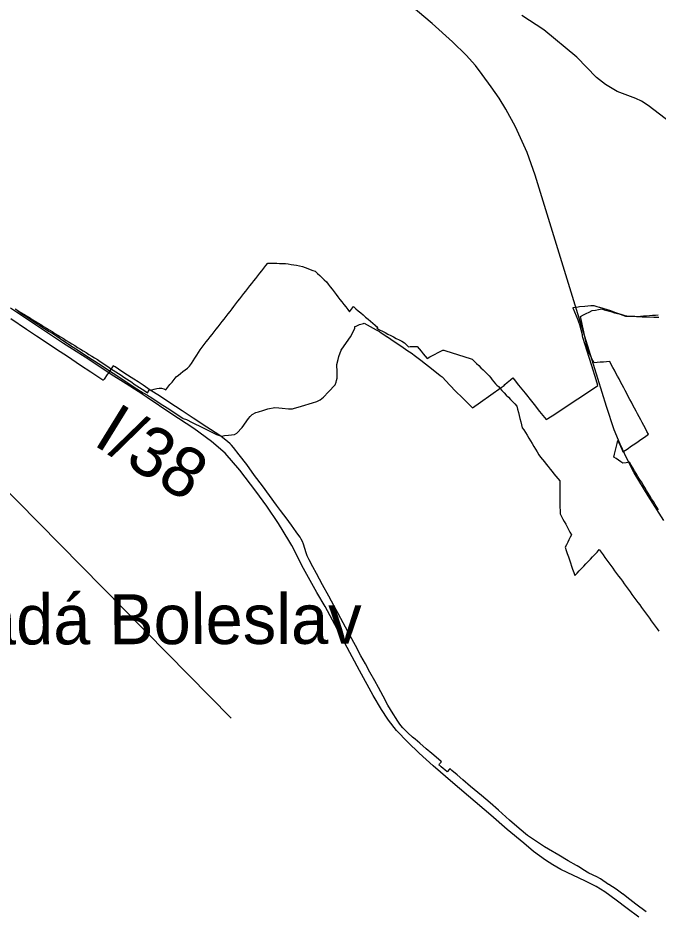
# Model space of a CAD drawing. Extents: x -789162 to -606354, y -1062736 to -945481.
# Drawn here: x -722652 to -720731, y -990079 to -987398 of the extents above; entities that cross this region are included whole.
import ezdxf

# ---------------------------------------------------------------- set-up
doc = ezdxf.new("R2010")
doc.units = 0
for name, color, linetype in [('_SIRSI VZTAHY CHKO HRANICE', 7, 'Continuous'), ('_SIRSI VZTAHY_CYKLOTRASY MISTNI S', 7, 'Continuous'), ('_SIRSI VZTAHY_ELEKTRICKE VEDENI VN 110 kV N', 7, 'Continuous'), ('_SIRSI VZTAHY_NATURA_EVL', 7, 'Continuous'), ('_SIRSI VZTAHY_SILNICE I TRIDY_STAV', 7, 'Continuous'), ('_SIRSI VZTAHY_SILNICE_STAV_POPIS', 7, 'Continuous'), ('_SIRSI VZTAHY_VTL PLYNOVOD', 7, 'Continuous'), ('_SIRSI VZTAHY_ZELEZNICE STAV', 7, 'Continuous')]:
    doc.layers.add(name, color=color, linetype=linetype)

msp = doc.modelspace()

# ---------------------------------------------------------------- linework, layer by layer
at = {"layer": '_SIRSI VZTAHY CHKO HRANICE'}
msp.add_lwpolyline([(-722652.5, -988277.7), (-722641.3, -988285.2), (-722625.5, -988295.6), (-722606.5, -988308.4), (-722595.7, -988315.6), (-722583.6, -988323.7), (-722580.7, -988325.6), (-722574.4, -988329.9), (-722572.5, -988330.8), (-722560.1, -988338.1), (-722547.3, -988345.6), (-722538.1, -988351.1), (-722535.7, -988353.7), (-722518.6, -988365.2), (-722501.7, -988376.4), (-722494.1, -988381.6), (-722479, -988391.2), (-722440.3, -988416.3), (-722410.5, -988435.7), (-722367, -988464.3), (-722340.7, -988481.7), (-722303.3, -988506.3), (-722277, -988523.6), (-722263.5, -988530.9), (-722260.7, -988532.5), (-722257, -988534.6), (-722253.2, -988536.5), (-722225.5, -988555.1), (-722204.9, -988568.8), (-722181.7, -988583.9), (-722156.2, -988600.5), (-722146.5, -988603.3), (-722129.6, -988612.1), (-722098.9, -988628), (-722056.3, -988649), (-722050.6, -988650.6), (-722041.6, -988653.2), (-722040.4, -988653.9), (-722032.3, -988651.7), (-722020.6, -988650.6), (-722002.2, -988648.5), (-721995.9, -988645), (-721979.3, -988627.1), (-721960.3, -988600.5), (-721955.3, -988594.1), (-721949.5, -988588.8), (-721938.2, -988582.8), (-721930.4, -988580.2), (-721917.7, -988576.4), (-721902.7, -988571.4), (-721881.5, -988567.7), (-721869.3, -988568.5), (-721859.5, -988569.1), (-721840.4, -988571.8), (-721828.8, -988571.2), (-721825.6, -988570.4), (-721801.7, -988563.4), (-721768.1, -988553.6), (-721755, -988549.4), (-721745.8, -988545), (-721735.5, -988536.8), (-721720.1, -988520.2), (-721700.8, -988499.1), (-721697.4, -988491.5), (-721696, -988487), (-721694.7, -988479.4), (-721694.7, -988474.2), (-721694.8, -988461.6), (-721695.2, -988439), (-721691.9, -988423.5), (-721689.9, -988414.3), (-721682, -988395.4), (-721666.2, -988372.6), (-721654.3, -988355.4), (-721645, -988338.6), (-721641.2, -988329.8), (-721641.2, -988324.2), (-721637.6, -988323.6), (-721627.8, -988318.5), (-721615.2, -988315.2), (-721613.7, -988314.7), (-721576.9, -988334.3), (-721569.2, -988338.6), (-721567.8, -988339.4), (-721566.7, -988340.1), (-721544.2, -988355.6), (-721543.7, -988355.9), (-721522.9, -988369.7), (-721503.4, -988382.9), (-721482.1, -988397.2), (-721472.5, -988403.6), (-721458.9, -988414), (-721443.6, -988425.8), (-721405.9, -988454.9), (-721385.2, -988471.1), (-721379.4, -988475.9), (-721356.4, -988500.9), (-721338.1, -988519.3), (-721319.3, -988537.8), (-721288.4, -988568.5), (-721264.1, -988551.6), (-721233.6, -988529.1), (-721202.4, -988507.2), (-721193.8, -988501.1), (-721191.5, -988499), (-721184, -988492.5), (-721174.8, -988484.5), (-721173.6, -988483.9), (-721167.5, -988478.9), (-721163.7, -988483.5), (-721150.2, -988500.7), (-721130.8, -988524.5), (-721126.6, -988529.8), (-721115.3, -988543.5), (-721103.7, -988558.4), (-721087, -988579.2), (-721066.9, -988603.9), (-721049.2, -988592.3), (-721026.2, -988577.1), (-720995.4, -988556.6), (-720972.8, -988541.7), (-720949.5, -988526.2), (-720912.3, -988501.9), (-720917.3, -988484.9), (-720930.6, -988443), (-720945.3, -988395.9), (-720950.6, -988379), (-720951.4, -988376.5), (-720956.4, -988360), (-720956.9, -988357.5), (-720957.9, -988352.2), (-720958.1, -988349.9), (-720966.7, -988319.3), (-720969, -988311.6), (-720969.9, -988308.1), (-720971.1, -988305.8), (-720986.7, -988269.3), (-720987.6, -988268.3), (-720985.2, -988267.8), (-720978, -988266.6), (-720971.1, -988265.6), (-720966.9, -988264.7), (-720950.9, -988263.5), (-720933.5, -988261.9), (-720924.3, -988261), (-720915.2, -988264), (-720908.3, -988266.1), (-720907.1, -988266.4), (-720884.6, -988273.6), (-720874.6, -988276.7), (-720861.8, -988281.4), (-720847.2, -988286.7), (-720845.4, -988287.3), (-720829.5, -988293.1), (-720813.9, -988293.7), (-720779.2, -988295.1), (-720744.6, -988296.3), (-720729.7, -988296.7)], dxfattribs=at)
at = {"layer": '_SIRSI VZTAHY_CYKLOTRASY MISTNI S'}
msp.add_lwpolyline([(-720629.1, -987762.2), (-720761.3, -987661.4), (-720781.1, -987648.5), (-720798.1, -987640.3), (-720854.2, -987619.2), (-720889.2, -987598.5), (-720915.9, -987577), (-720975.8, -987516.4), (-721074.6, -987433.7), (-721140, -987390.7)], dxfattribs=at)
at = {"layer": '_SIRSI VZTAHY_ELEKTRICKE VEDENI VN 110 kV N'}
msp.add_lwpolyline([(-730001.6, -985682.4), (-726963.9, -986770.2), (-725266.3, -988459.5), (-722782.9, -988718.3), (-722012.4, -989499.6)], dxfattribs=at)
at = {"layer": '_SIRSI VZTAHY_NATURA_EVL'}
for points in [[(-722660.6, -988271.6), (-722652.1, -988276.8), (-722643.5, -988282.1), (-722635, -988287.3), (-722626.5, -988292.6), (-722618, -988297.9), (-722609.5, -988303.1), (-722601, -988308.4), (-722592.5, -988313.6), (-722584, -988318.9), (-722575.5, -988324.1), (-722567, -988329.4), (-722558.5, -988334.6), (-722550, -988339.9), (-722541.5, -988345.2), (-722533, -988350.4), (-722524.5, -988355.7), (-722515.9, -988360.9), (-722507.4, -988366.2), (-722498.9, -988371.4), (-722490.4, -988376.7), (-722481.9, -988381.9), (-722473.4, -988387.2), (-722464.9, -988392.5), (-722456.4, -988397.7), (-722447.9, -988403), (-722439.4, -988408.2), (-722430.9, -988413.5), (-722422.4, -988418.7), (-722413.9, -988424), (-722406, -988429.2), (-722398, -988434.4), (-722390.1, -988439.7), (-722382.2, -988444.9), (-722374.3, -988450.1), (-722366.4, -988455.3), (-722358.5, -988460.6), (-722350.6, -988465.8), (-722342.6, -988471), (-722334.7, -988476.2), (-722326.8, -988481.5), (-722318.9, -988486.7), (-722311, -988491.9), (-722303.1, -988497.1), (-722295.2, -988502.4), (-722287.2, -988507.6), (-722279.3, -988512.8), (-722271.4, -988518), (-722263.5, -988523.2), (-722258.1, -988515.9), (-722250.6, -988514.1), (-722243.2, -988512.2), (-722235.7, -988510.3), (-722228.4, -988510), (-722221.1, -988509.6), (-722214.7, -988512), (-722208.2, -988514.4), (-722202.1, -988506.7), (-722196, -988499), (-722189.9, -988491.2), (-722183.8, -988483.5), (-722177.7, -988475.8), (-722170.9, -988470.5), (-722164.2, -988465.2), (-722157.4, -988459.9), (-722150.6, -988454.6), (-722143.9, -988449.3), (-722137.1, -988444), (-722131.8, -988435.7), (-722126.4, -988427.5), (-722121.1, -988419.2), (-722115.7, -988410.9), (-722110.4, -988402.7), (-722105, -988394.4), (-722099.7, -988386.1), (-722093.7, -988378.5), (-722087.7, -988370.9), (-722081.7, -988363.2), (-722075.8, -988355.6), (-722069.8, -988348), (-722063.8, -988340.3), (-722057.8, -988332.7), (-722051.8, -988325), (-722045.8, -988317.4), (-722039.9, -988309.8), (-722033.9, -988302.1), (-722027.9, -988294.5), (-722021.9, -988286.9), (-722015.9, -988279.2), (-722009.9, -988271.6), (-722004, -988264), (-721998, -988256.3), (-721992, -988248.7), (-721986, -988241.1), (-721980, -988233.4), (-721974, -988225.8), (-721968.1, -988218.2), (-721962.1, -988210.5), (-721956.1, -988202.9), (-721950.1, -988195.3), (-721944.1, -988187.6), (-721938.1, -988180), (-721932.2, -988172.4), (-721926.2, -988164.7), (-721920.2, -988157.1), (-721914.2, -988149.5), (-721908.2, -988141.8), (-721902.2, -988134.2), (-721893.4, -988134.4), (-721884.6, -988134.6), (-721875.8, -988134.8), (-721867, -988135), (-721858.2, -988135.2), (-721849.4, -988135.4), (-721841, -988136.7), (-721832.7, -988138.1), (-721824.3, -988139.4), (-721816, -988140.8), (-721807.6, -988142.1), (-721798.9, -988144.9), (-721790.1, -988147.6), (-721782.6, -988150.4), (-721775.1, -988153.2), (-721767.6, -988156), (-721760.1, -988158.8), (-721753.4, -988165.1), (-721746.8, -988171.4), (-721740.2, -988177.8), (-721733.6, -988184.1), (-721726.9, -988190.4), (-721721.1, -988197.9), (-721715.3, -988205.4), (-721709.5, -988212.9), (-721703.7, -988220.4), (-721697.8, -988228), (-721692, -988235.5), (-721686.2, -988243), (-721680.4, -988250.5), (-721674.6, -988258), (-721668.8, -988265.5), (-721662.9, -988273), (-721657.1, -988280.6), (-721651.5, -988272.7), (-721645.8, -988264.9), (-721638.5, -988271.1), (-721631.2, -988277.3), (-721623.9, -988283.5), (-721616.5, -988289.8), (-721609.2, -988296), (-721601.9, -988302.2), (-721594.6, -988308.4), (-721587.3, -988314.6), (-721579.9, -988320.8), (-721572.6, -988327.1), (-721575.4, -988329.9), (-721567.1, -988334.2), (-721558.7, -988338.6), (-721550.4, -988342.9), (-721542, -988347.2), (-721533.7, -988351.5), (-721525.3, -988355.8), (-721516.9, -988360.1), (-721508.6, -988364.4), (-721500.2, -988368.8), (-721491.9, -988373.1), (-721486.1, -988379.3), (-721480.3, -988385.5), (-721475.3, -988384.8), (-721470.4, -988384.2), (-721469.9, -988384.4), (-721462.2, -988384.5), (-721454.4, -988384.5), (-721448.4, -988391.8), (-721442.4, -988399), (-721436.3, -988406.2), (-721430.3, -988413.5), (-721424.2, -988420.8), (-721416.3, -988415.4), (-721408.5, -988411.4), (-721400.7, -988407.3), (-721392.9, -988403.2), (-721385.1, -988399.2), (-721377.2, -988395.1), (-721374.8, -988395.1), (-721365.2, -988398.2), (-721355.8, -988401.3), (-721346.2, -988404.3), (-721336.8, -988407.4), (-721327.2, -988410.5), (-721317.8, -988413.5), (-721308.2, -988416.6), (-721298.8, -988419.7), (-721289.2, -988422.8), (-721282.7, -988429.1), (-721276.1, -988435.4), (-721269.6, -988441.8), (-721263, -988448.1), (-721256.4, -988454.5), (-721249.9, -988460.8), (-721243.3, -988467.2), (-721238.4, -988472.9), (-721233.4, -988478.6), (-721228.9, -988484.6), (-721224.3, -988490.7), (-721219.7, -988496.8), (-721215.1, -988500.8), (-721210.4, -988504.9), (-721205.2, -988510.9), (-721200.1, -988516.8), (-721193.7, -988523.5), (-721187.2, -988530.1), (-721180.8, -988536.7), (-721174.4, -988543.4), (-721168, -988550), (-721161.6, -988556.7), (-721155.2, -988563.3), (-721152.9, -988572.7), (-721150.6, -988582.1), (-721148.3, -988591.4), (-721146, -988600.8), (-721143.8, -988610.2), (-721141.5, -988619.6), (-721139.2, -988628.9), (-721134, -988634.2), (-721129.1, -988642.5), (-721124.2, -988650.9), (-721119.3, -988659.3), (-721114.4, -988667.6), (-721109.5, -988676), (-721104.5, -988684.4), (-721099.6, -988692.7), (-721094.7, -988701.1), (-721089.8, -988709.4), (-721084.1, -988716.6), (-721078.3, -988723.7), (-721072.6, -988730.8), (-721066.9, -988737.9), (-721061.1, -988745.1), (-721055.4, -988752.2), (-721049.6, -988759.3), (-721043.9, -988766.4), (-721038.2, -988773.6), (-721032.4, -988780.7), (-721026.7, -988787.8), (-721026.6, -988797.7), (-721026.5, -988807.6), (-721026.4, -988817.4), (-721026.3, -988827.3), (-721026.2, -988837.2), (-721026.1, -988847), (-721026, -988856.9), (-721025.9, -988866.8), (-721025.8, -988876.6), (-721025.7, -988886.5), (-721021.4, -988894.4), (-721017.2, -988902.2), (-721012.9, -988910.1), (-721008.7, -988918), (-721004.4, -988925.9), (-721000.1, -988933.8), (-720995.9, -988941.6), (-720991.6, -988949.5), (-720995.4, -988957), (-720999.1, -988964.5), (-721002.8, -988972), (-721006.6, -988979.4), (-721010.3, -988986.9), (-721007.1, -988996.4), (-721003.9, -989005.9), (-721000.7, -989015.3), (-720997.5, -989024.8), (-720994.3, -989034.2), (-720991.1, -989043.7), (-720987.9, -989053.1), (-720984.6, -989062.6), (-720981.4, -989072.1), (-720974.8, -989065), (-720968.1, -989057.9), (-720961.4, -989050.8), (-720954.8, -989043.8), (-720948.1, -989036.7), (-720941.4, -989029.6), (-720934.8, -989022.5), (-720928.1, -989015.5), (-720921.5, -989008.4), (-720914.8, -989001.3), (-720908.1, -988994.2), (-720902.3, -989002.2), (-720896.6, -989010.1), (-720890.8, -989018), (-720885, -989025.9), (-720879.2, -989033.8), (-720873.4, -989041.7), (-720867.6, -989049.6), (-720861.9, -989057.5), (-720856.1, -989065.4), (-720850.3, -989073.3), (-720844.5, -989081.2), (-720838.7, -989089.1), (-720832.9, -989097), (-720827.1, -989104.9), (-720821.4, -989112.8), (-720815.6, -989120.7), (-720809.8, -989128.6), (-720804, -989136.5), (-720798.2, -989144.4), (-720792.4, -989152.3), (-720786.7, -989160.2), (-720780.9, -989168.1), (-720775.1, -989176), (-720769.3, -989183.9), (-720763.5, -989191.8), (-720757.7, -989199.7), (-720751.9, -989207.6), (-720746.2, -989215.5), (-720740.4, -989223.4), (-720734.6, -989231.3), (-720728.8, -989239.2)], [(-720730.3, -988875.1), (-720735.5, -988866.7), (-720740.6, -988858.3), (-720745.7, -988849.9), (-720750.9, -988841.5), (-720756, -988833.1), (-720761.2, -988824.6), (-720766.3, -988816.2), (-720771.4, -988807.8), (-720776.6, -988799.4), (-720781.7, -988791), (-720786.9, -988782.6), (-720792, -988774.2), (-720797.1, -988765.8), (-720802.3, -988757.4), (-720807.4, -988748.9), (-720812.5, -988740.5), (-720817.7, -988732.1), (-720827.2, -988733.6), (-720836.8, -988735.1), (-720843.5, -988730.4), (-720850.3, -988725.7), (-720857.1, -988721), (-720863.9, -988716.3), (-720862, -988708.1), (-720860, -988699.9), (-720858, -988691.6), (-720856, -988683.4), (-720854, -988675.2), (-720852.1, -988666.9), (-720848.2, -988675.5), (-720844.4, -988684), (-720840.6, -988692.5), (-720836.8, -988701), (-720829.1, -988695.7), (-720821.5, -988690.4), (-720813.9, -988685.1), (-720806.2, -988679.8), (-720798.6, -988674.5), (-720791, -988669.2), (-720783.3, -988663.9), (-720775.7, -988658.6), (-720768.1, -988653.2), (-720760.4, -988647.9), (-720765.1, -988639.2), (-720769.7, -988630.5), (-720774.4, -988621.7), (-720779, -988613), (-720783.6, -988604.3), (-720788.3, -988595.5), (-720792.9, -988586.8), (-720797.6, -988578.1), (-720802.2, -988569.3), (-720806.9, -988560.6), (-720811.5, -988551.9), (-720816.1, -988543.1), (-720820.8, -988534.4), (-720825.4, -988525.7), (-720830.1, -988516.9), (-720834.7, -988508.2), (-720839.4, -988499.5), (-720844, -988490.8), (-720848.6, -988482), (-720853.3, -988473.3), (-720857.9, -988464.6), (-720862.6, -988455.8), (-720867.2, -988447.1), (-720871.9, -988438.4), (-720876.5, -988429.6), (-720886, -988430.4), (-720895.4, -988431.2), (-720904.9, -988431.9), (-720914.4, -988432.7), (-720923.8, -988433.5), (-720927.5, -988426.1), (-720931.2, -988418.8), (-720934.8, -988411.4), (-720938.5, -988404.1), (-720942.2, -988396.8), (-720944.2, -988387.4), (-720946.3, -988378.1), (-720948.3, -988368.8), (-720950.3, -988359.5), (-720952.4, -988350.2), (-720954.4, -988340.8), (-720956.5, -988331.5), (-720958.5, -988322.2), (-720960.5, -988312.9), (-720962.6, -988303.6), (-720964.6, -988294.2), (-720955.8, -988289.8), (-720947, -988285.4), (-720938.2, -988281), (-720929.4, -988276.6), (-720919.8, -988275), (-720910.2, -988273.4), (-720900.6, -988271.8), (-720892.9, -988274.1), (-720885.2, -988276.3), (-720877.5, -988278.5), (-720869.8, -988280.8), (-720862.1, -988283), (-720852.9, -988285.4), (-720843.7, -988287.8), (-720834.5, -988290.2), (-720825.3, -988292.6), (-720817.3, -988293), (-720809.3, -988293.4), (-720801.3, -988293.8), (-720793.2, -988294.2), (-720784.3, -988293.6), (-720775.4, -988292.9), (-720766.5, -988292.2), (-720757.6, -988291.5), (-720748.7, -988290.8), (-720739.7, -988290.1), (-720730.8, -988289.4)]]:
    msp.add_lwpolyline(points, dxfattribs=at)
at = {"layer": '_SIRSI VZTAHY_SILNICE I TRIDY_STAV'}
for points in [[(-721544.2, -989499.6), (-721561.6, -989474.2), (-721586.8, -989431.6), (-721627.4, -989356.4), (-721730.6, -989165.1), (-721755.2, -989122.4), (-721795, -989050.3), (-721830.2, -988981.8), (-721839.2, -988966.2), (-721870.3, -988916), (-721905.9, -988863.7), (-721938.9, -988818.6), (-721986.9, -988755.4), (-722030.6, -988704.8), (-722071.9, -988669.8), (-722124.6, -988630.6), (-722193.1, -988585.6), (-722264.7, -988537.7), (-722291.8, -988519.6), (-722327.2, -988496.8), (-722372.5, -988468.1), (-722439.4, -988423.8), (-722515.2, -988375.2), (-722587.4, -988327.4), (-722674.7, -988269.9)], [(-720789, -990096.6), (-720824.2, -990070.6), (-720857.3, -990045.7), (-720891.5, -990020.8), (-720917.8, -990005.2), (-720949.2, -989988.8), (-721023.1, -989953.7), (-721047.3, -989939.7), (-721069.7, -989926.5), (-721105.6, -989900.2), (-721134.5, -989875.4), (-721184.7, -989833.6), (-721233.1, -989791.4), (-721347.6, -989693.8), (-721406.7, -989643), (-721448.8, -989604.5), (-721482.1, -989572.3), (-721516.3, -989536.6), (-721540.1, -989505.7), (-721561.6, -989474.2), (-721586.8, -989431.6), (-721627.4, -989356.4), (-721730.6, -989165.1), (-721755.2, -989122.4), (-721795, -989050.3), (-721830.2, -988981.8), (-721839.2, -988966.2), (-721870.3, -988916), (-721905.9, -988863.7), (-721938.9, -988818.6), (-721986.9, -988755.4), (-722030.6, -988704.8), (-722071.9, -988669.8), (-722124.6, -988630.6), (-722193.1, -988585.6), (-722264.7, -988537.7), (-722291.8, -988519.6), (-722327.2, -988496.8), (-722372.5, -988468.1), (-722439.4, -988423.8), (-722515.2, -988375.2), (-722587.4, -988327.4), (-722674.7, -988269.9)]]:
    msp.add_lwpolyline(points, dxfattribs=at)
at = {"layer": '_SIRSI VZTAHY_VTL PLYNOVOD'}
msp.add_lwpolyline([(-720767.2, -990080.9), (-720797.8, -990057.7), (-720824.8, -990036.7), (-720836.6, -990027.8), (-720836.8, -990027.7), (-720857, -990013.1), (-720879.7, -989999.1), (-720879.7, -989999.1), (-720879.8, -989999.1), (-720904.5, -989982.5), (-720915.2, -989975.9), (-720915.2, -989975.9), (-720939, -989964.6), (-720957.2, -989953.8), (-720970.8, -989945.4), (-720970.9, -989945.2), (-720974, -989943.5), (-720976.8, -989941.9), (-721001.4, -989927.6), (-721029, -989911.5), (-721060, -989892.8), (-721071.9, -989885.9), (-721071.9, -989885.9), (-721122.9, -989852.1), (-721148.2, -989831), (-721177, -989805.8), (-721177.1, -989805.7), (-721210.5, -989776.1), (-721235.4, -989754.3), (-721261.4, -989731.6), (-721294.2, -989704.7), (-721316.9, -989685.1), (-721334.6, -989669.7), (-721350.4, -989657.3), (-721354.7, -989653.2), (-721355.8, -989652), (-721355.9, -989652), (-721356, -989651.9), (-721356.2, -989651.8), (-721356.5, -989652), (-721356.5, -989652.1), (-721358.6, -989654.4), (-721363.8, -989660.4), (-721364.6, -989661.3), (-721371.8, -989654.9), (-721376.6, -989650.7), (-721382.5, -989645.5), (-721384.4, -989643.8), (-721386.7, -989641.8), (-721388.1, -989640.5), (-721389.2, -989639.6), (-721389.2, -989639.6), (-721388.8, -989639.1), (-721387.2, -989637.2), (-721386.2, -989636), (-721385.2, -989634.9), (-721384.2, -989633.6), (-721383.4, -989632.6), (-721382.8, -989632), (-721382.3, -989631.4), (-721382, -989630.9), (-721381.9, -989630.8), (-721381.9, -989630.8), (-721381.8, -989630.4), (-721381.9, -989630.4), (-721381.9, -989630.4), (-721382, -989630.3), (-721382, -989630.2), (-721382.1, -989630.2), (-721382.1, -989630.2), (-721382.1, -989630.2), (-721383.4, -989629.2), (-721410.6, -989606.1), (-721410.8, -989605.9), (-721427.7, -989591.6), (-721446.6, -989575.3), (-721460.8, -989562.9), (-721467.9, -989556.6), (-721468, -989556.6), (-721482.7, -989543.4), (-721493.6, -989532.9), (-721497.7, -989528.6), (-721503.1, -989522.1), (-721508.3, -989514.9), (-721514.7, -989505.7), (-721517.6, -989501.1), (-721526.7, -989486.5), (-721542.1, -989460.4), (-721556.2, -989433.7), (-721570.5, -989408.1), (-721581.5, -989388.1), (-721581.5, -989388.1), (-721596.2, -989361.6), (-721609.5, -989336.4), (-721623.3, -989312.5), (-721623.3, -989312.5), (-721639.4, -989281.5), (-721655.3, -989252.3), (-721669.7, -989226.9), (-721683.6, -989201.2), (-721692.3, -989184.2), (-721692.3, -989184.1), (-721703.3, -989163.6), (-721719.8, -989134.1), (-721719.9, -989134.1), (-721738.8, -989099.7), (-721738.9, -989099.6), (-721747.5, -989082.4), (-721756.1, -989065.5), (-721767.1, -989046), (-721778.5, -989025.2), (-721784.3, -989013), (-721787.7, -989003.5), (-721791.2, -988991), (-721795.1, -988978), (-721798.3, -988969.6), (-721802.1, -988962.4), (-721805.4, -988957.1), (-721812.3, -988947.4), (-721817.5, -988940.4), (-721817.5, -988940.4), (-721831.4, -988921), (-721847.5, -988899), (-721854.6, -988889.6), (-721864.7, -988876.8), (-721864.7, -988876.8), (-721876.6, -988860.5), (-721897.9, -988832), (-721918.4, -988803.1), (-721942.2, -988771.7), (-721965.7, -988739.1), (-721988.1, -988709.6), (-722005.9, -988687.5), (-722011.8, -988680.8), (-722011.8, -988680.8), (-722011.9, -988680.7), (-722015.9, -988677), (-722023.6, -988669.8), (-722042.7, -988654.5), (-722049.6, -988649.7), (-722049.6, -988649.7), (-722049.6, -988649.7), (-722085.8, -988626.2), (-722126.9, -988599.3), (-722159.9, -988577.3), (-722199.4, -988551.9), (-722227.7, -988533), (-722227.8, -988533), (-722227.8, -988533), (-722255, -988515.1), (-722276.7, -988500.9), (-722291.3, -988490.9), (-722304.1, -988482.4), (-722331.2, -988465.1), (-722350.3, -988452.6), (-722360.9, -988445.7), (-722366.1, -988442.2), (-722376.6, -988457.7), (-722376.7, -988457.8), (-722378, -988459.8), (-722382.9, -988466.6), (-722384.1, -988468.3), (-722384.1, -988468.3), (-722384.1, -988468.3), (-722393.9, -988482.8), (-722396.2, -988486), (-722397.1, -988485.9), (-722409.6, -988477.2), (-722433.5, -988461.7), (-722464.6, -988441.3), (-722503.8, -988414.6), (-722536.4, -988393.6), (-722536.5, -988393.5), (-722567.9, -988372.4), (-722596.4, -988353.6), (-722626.9, -988333.2), (-722673.1, -988301.9)], dxfattribs=at)
at = {"layer": '_SIRSI VZTAHY_ZELEZNICE STAV'}
msp.add_lwpolyline([(-720713.8, -988906.7), (-720761.1, -988832.7), (-720803, -988763.5), (-720825.7, -988720.6), (-720845.4, -988677.8), (-720863.1, -988634.1), (-720886.3, -988565), (-720964.3, -988312.8), (-721100, -987870.5), (-721124.3, -987801.9), (-721159.2, -987725.4), (-721188.7, -987672.6), (-721208.6, -987639.4), (-721232.3, -987605.4), (-721259.3, -987567.9), (-721279.7, -987541), (-721307.1, -987510.6), (-721348.5, -987469.8), (-721409.6, -987414.8), (-721768.1, -987112.1)], dxfattribs=at)

# ---------------------------------------------------------------- texts
at = {"layer": '_SIRSI VZTAHY_SILNICE_STAV_POPIS'}
for s, rotation, p in [('I/38', 328.3134, (-722430.7, -988677.2)), ('Mladá Boleslav', 0.1158, (-722980.9, -989279.3))]:
    msp.add_text(s, height=150, rotation=rotation, dxfattribs=at).set_placement(p)

doc.saveas('drawing.dxf')
